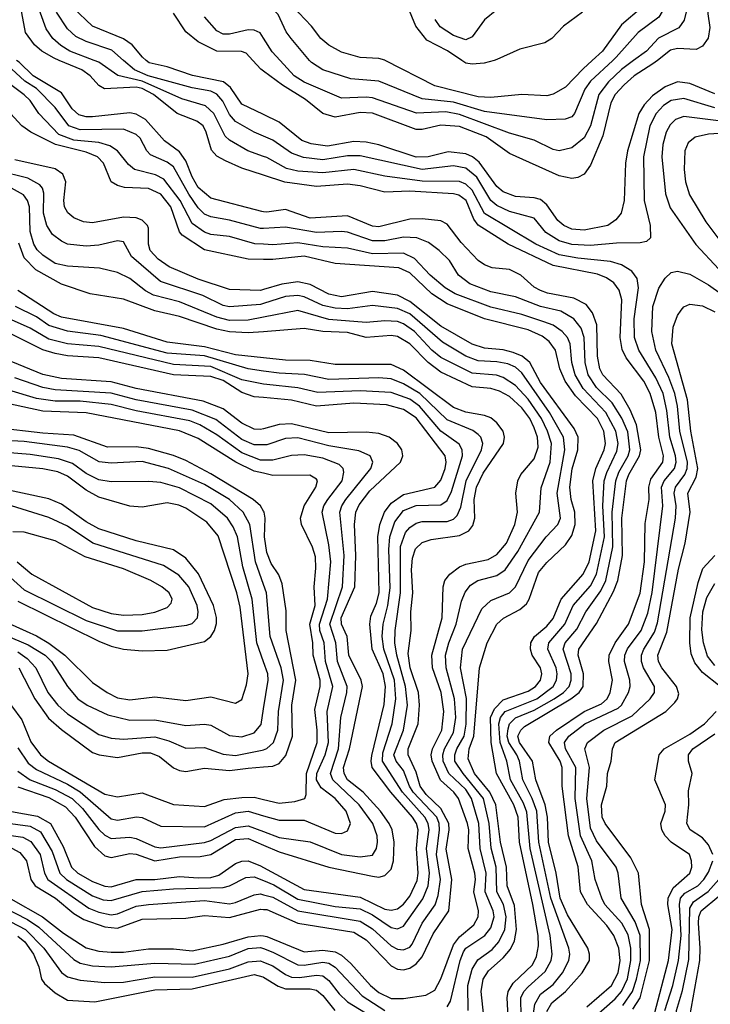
# Model space of a CAD drawing. Header units: inches. Extents: x 990535 to 1117859, y 769386 to 892122.
# Tile 731 of 1056: x 1059216 to 1061436, y 846969 to 850131. Entities that reach past the tile are written whole.
import ezdxf

# ---------------------------------------------------------------- set-up
doc = ezdxf.new("R2010")
doc.units = ezdxf.units.IN
doc.header["$MEASUREMENT"] = 0
for name, color, linetype in [('B0854', 7, 'Continuous'), ('B0855', 7, 'Continuous'), ('B0864', 7, 'Continuous'), ('B0865', 7, 'Continuous')]:
    doc.layers.add(name, color=color, linetype=linetype)

msp = doc.modelspace()

# ---------------------------------------------------------------- linework, layer by layer
at = {"layer": 'B0854', "color": 5}
for points, elevation in [([(1060000, 849361.1), (1059950, 849361.3), (1059810, 849391.6), (1059738.5, 849438.5), (1059729.9, 849450), (1059702.2, 849530), (1059670, 849570.5), (1059630, 849589), (1059552.4, 849592.4), (1059530, 849598.5), (1059510, 849610.6), (1059485.3, 849670), (1059466.4, 849690), (1059430, 849705.1), (1059330.8, 849730), (1059252.1, 849770), (1059222.7, 849790), (1059187, 849830), (1059115.2, 849895.2), (1059030, 849939.4), (1059010, 849960.7), (1058984.2, 850000)], 3280), ([(1060000, 849409.8), (1059971.3, 849411.3), (1059890, 849434.8), (1059830, 849441.3), (1059810, 849448), (1059770, 849476.8), (1059732.1, 849550), (1059679.2, 849619.2), (1059652.2, 849632.2), (1059584.9, 849650), (1059565.4, 849665.4), (1059530.4, 849710), (1059505.4, 849725.4), (1059470, 849736.3), (1059390, 849744), (1059342.4, 849762.4), (1059277.7, 849830), (1059250, 849871.6), (1059230, 849889.5), (1059170, 849934.8), (1059104.6, 849964.6), (1059063, 849990), (1059052.8, 850000)], 3260), ([(1060000, 849460.7), (1059990, 849460.2), (1059890, 849487.1), (1059830, 849498), (1059810, 849506.8), (1059790, 849526.2), (1059759.2, 849570), (1059710, 849658.5), (1059690, 849673.6), (1059637, 849697), (1059624.5, 849710), (1059603.7, 849750), (1059590, 849762.3), (1059550, 849778.7), (1059410, 849777.6), (1059374.4, 849790), (1059330, 849848.9), (1059270, 849909.5), (1059233, 849933), (1059190, 849972.5), (1059132.2, 850000)], 3240), ([(1060000, 849514), (1059994.7, 849514.7), (1059830, 849557.8), (1059790, 849591.4), (1059770, 849625.9), (1059750, 849677.5), (1059730, 849706.8), (1059681.5, 849741.5), (1059620.7, 849810), (1059590, 849827.9), (1059570, 849831.6), (1059450, 849818.6), (1059430, 849818.7), (1059405.7, 849825.7), (1059384.5, 849844.5), (1059350, 849895.4), (1059259.7, 849950), (1059214.5, 849994.5), (1059206, 850000)], 3220), ([(1060000, 849631.1), (1059930, 849654), (1059877.1, 849677.1), (1059850, 849692.5), (1059832.1, 849712.1), (1059815.8, 849770), (1059805.3, 849790), (1059785, 849805), (1059722.1, 849830), (1059645.8, 849890), (1059610, 849909.3), (1059590, 849914.3), (1059488.3, 849908.3), (1059470, 849918.9), (1059442.5, 849950), (1059415.3, 849970), (1059343.2, 850000)], 3180), ([(1060000, 849691.9), (1059949.5, 849709.5), (1059890, 849743.9), (1059876.6, 849756.6), (1059839.5, 849830), (1059813.7, 849853.7), (1059736.7, 849876.7), (1059610, 849933.8), (1059531.6, 849951.6), (1059470, 849994.3), (1059455.3, 850000)], 3160), ([(1060000, 849756.8), (1059970, 849769.9), (1059910, 849803.7), (1059890, 849826.8), (1059869, 849869), (1059850, 849891.9), (1059830, 849901.5), (1059770, 849911.6), (1059629.3, 849950), (1059584.6, 849970), (1059550, 850000)], 3140), ([(1060000, 849825.8), (1059930, 849859.2), (1059893.1, 849913.1), (1059871, 849931), (1059771.1, 849951.1), (1059690, 849979.4), (1059632.1, 849992.1), (1059622.7, 850000)], 3120), ([(1060000, 849965.4), (1059991.6, 849971.6), (1059965.2, 850000)], 3080), ([(1060000, 849264.2), (1059990, 849261.1), (1059890, 849264), (1059790, 849297.9), (1059696.7, 849336.7), (1059661.3, 849361.3), (1059635.9, 849390), (1059630.5, 849410), (1059630, 849461), (1059627.2, 849470), (1059610, 849487.5), (1059590, 849494.4), (1059550, 849496.4), (1059450, 849478.2), (1059421.5, 849481.5), (1059390, 849494.6), (1059370.9, 849510.9), (1059360.4, 849530), (1059357.6, 849550), (1059363.9, 849610), (1059355.1, 849635.1), (1059330, 849651.5), (1059200.5, 849680.5)], 3320), ([(1060000, 849219.1), (1059990, 849215.8), (1059890, 849208.5), (1059870, 849213), (1059804.9, 849244.9), (1059668.4, 849290), (1059575.7, 849370), (1059550, 849417), (1059530, 849421.2), (1059470, 849406.3), (1059430, 849403.5), (1059370.1, 849409.9), (1059350, 849419.2), (1059321.2, 849441.2), (1059303.5, 849470), (1059292.9, 849510), (1059293.8, 849573.8), (1059289.9, 849589.9), (1059280.9, 849600.9), (1059242.2, 849622.2), (1059145.8, 849645.8)], 3340), ([(1060000, 849175.8), (1059950, 849166.3), (1059890, 849164.7), (1059850, 849175.2), (1059730, 849225.2), (1059645.9, 849245.9), (1059620, 849260), (1059570, 849299.5), (1059530, 849318.7), (1059472.7, 849332.7), (1059370, 849339.5), (1059330, 849348.4), (1059290, 849374.6), (1059272, 849392), (1059261.4, 849410), (1059250.2, 849450.2), (1059247.1, 849530), (1059241.3, 849550), (1059228.5, 849568.5), (1059190, 849590)], 3360), ([(1060000, 849128.8), (1059950, 849125), (1059890, 849128.2), (1059850, 849136.6), (1059730, 849177.6), (1059650, 849196.2), (1059550, 849233.5), (1059443.1, 849250), (1059350, 849281.5), (1059267.7, 849327.7), (1059230, 849366.2), (1059213.4, 849413.4)], 3380), ([(1060000, 849045.2), (1059910, 849054.4), (1059810, 849080.3), (1059690, 849095.2), (1059550, 849138.8), (1059350, 849175.3), (1059325.9, 849185.9), (1059210, 849260.7)], 3420), ([(1060000, 849002.6), (1059950, 849009.4), (1059810, 849051.4), (1059690, 849059.5), (1059476.5, 849116.5), (1059370, 849130.4), (1059310, 849148.6), (1059270, 849176.5), (1059202.2, 849210)], 3440), ([(1060000, 848961), (1059930, 848974.1), (1059830, 849017.6), (1059710, 849023.2), (1059470, 849081.7), (1059370, 849090.4), (1059310, 849105), (1059250, 849140.4), (1059190, 849166.7)], 3460), ([(1060000, 848917.3), (1059970, 848920), (1059930, 848934.2), (1059870, 848972.1), (1059830, 848985.6), (1059710, 848990.6), (1059470, 849045.2), (1059370, 849051.3), (1059330, 849058.5), (1059290, 849071.2), (1059190, 849120.8)], 3480), ([(1060000, 848817.6), (1059990, 848814.8), (1059970, 848815.5), (1059930, 848835.7), (1059870, 848881.6), (1059805.9, 848905.9), (1059590, 848946.9), (1059510, 848967.8), (1059350, 848978.4), (1059290, 848991.4), (1059170, 849040.9)], 3520), ([(1060000, 848765.5), (1059970, 848765.6), (1059930, 848782.7), (1059846.9, 848846.9), (1059770, 848877), (1059590, 848910.7), (1059510, 848931.8), (1059330, 848942.2), (1059290, 848950.2), (1059201, 848981)], 3540), ([(1060000, 848716.6), (1059990, 848716.5), (1059930, 848740.2), (1059850, 848797.5), (1059795.1, 848830), (1059762.6, 848842.6), (1059590, 848874.6), (1059510, 848895), (1059410, 848905.5), (1059330, 848905.7), (1059270, 848914.9), (1059181.7, 848941.7)], 3560), ([(1060000, 848674.2), (1059970, 848681), (1059910.5, 848710.5), (1059790, 848786), (1059730, 848810.2), (1059430, 848868.6), (1059290, 848873.9), (1059161.9, 848901.9)], 3580), ([(1060000, 848552.6), (1059989.5, 848570), (1059966.2, 848590), (1059830, 848673.1), (1059750, 848715.2), (1059710, 848731.3), (1059630, 848753.5), (1059590, 848758.9), (1059498.7, 848758.7), (1059390, 848797), (1059290, 848803.2), (1059140.8, 848820.8)], 3620), ([(1060000, 848317.2), (1059974, 848390), (1059955.9, 848510), (1059934.7, 848550), (1059889.9, 848590), (1059810, 848638.2), (1059694.3, 848690), (1059610, 848712.1), (1059510, 848707.2), (1059471.3, 848711.3), (1059407.6, 848747.6), (1059370, 848758.2), (1059230, 848776.7), (1059130, 848781.6)], 3640), ([(1060000, 848069.5), (1059978.6, 848130), (1059963.7, 848270), (1059933.7, 848373.7), (1059916.5, 848470), (1059902.4, 848502.4), (1059883.6, 848530), (1059830, 848576.3), (1059730, 848627.6), (1059670, 848644.7), (1059631.5, 848648.5), (1059510, 848646.9), (1059470, 848653.2), (1059430, 848673.2), (1059385.9, 848705.9), (1059340.4, 848720.4), (1059250, 848734.4), (1059130, 848744.7)], 3660), ([(1059170, 848197.6), (1059270, 848152.3), (1059310, 848128.5), (1059361.7, 848090), (1059450, 848003.1), (1059496.8, 847970), (1059530, 847953.1), (1059570, 847947), (1059650, 847956.1), (1059750, 847944.9), (1059830, 847956.3), (1059910, 847936.3), (1059930, 847948), (1059945.2, 847994.8), (1059950.6, 848030), (1059924.2, 848244.2), (1059913.8, 848290), (1059854, 848474), (1059817.5, 848517.5), (1059750, 848562.3), (1059727.9, 848572.1), (1059690, 848579.6), (1059610, 848565.1), (1059570, 848568.7), (1059470, 848598.2), (1059430, 848620.1), (1059370, 848665.5), (1059339, 848679), (1059290, 848688.7), (1059190, 848698.8)], 3680), ([(1059210, 848263.5), (1059470, 848135.3), (1059510, 848119.4), (1059549.9, 848110.1), (1059610, 848104.5), (1059690, 848106.8), (1059810, 848134.5), (1059830.6, 848150), (1059842.7, 848170), (1059848.4, 848191.6), (1059848.5, 848211.5), (1059839.4, 848250), (1059791, 848351), (1059750, 848401.5), (1059710, 848428.5), (1059590, 848457), (1059470, 848496.3), (1059430, 848518.7), (1059350, 848575.4), (1059310, 848592.3), (1059070, 848644.1)], 3720), ([(1059150.9, 848370.9), (1059230, 848300.6), (1059430, 848201.6), (1059530, 848169), (1059610, 848168.6), (1059753.2, 848186.8), (1059770, 848192), (1059787.6, 848210), (1059790.2, 848230), (1059786.3, 848250), (1059760.1, 848310), (1059727.5, 848347.5), (1059678.5, 848378.5), (1059451.7, 848450), (1059370, 848504.9), (1059310, 848532.8), (1059190, 848570)], 3740), ([(1059208.3, 848390), (1059254.8, 848350), (1059450, 848243.8), (1059510, 848224.5), (1059550, 848218.7), (1059610, 848220.9), (1059650, 848228.4), (1059690, 848243.1), (1059703.1, 848256.9), (1059706.4, 848270), (1059696.6, 848290), (1059673.2, 848310), (1059637.8, 848330), (1059550, 848368.1), (1059426, 848406), (1059330, 848457.3), (1059230, 848485.4), (1059193.6, 848486.4)], 3760), ([(1059170, 848154.5), (1059243.8, 848123.8), (1059297.5, 848090), (1059318.5, 848070), (1059369.8, 847989.8), (1059403.1, 847950), (1059432.8, 847930), (1059499.1, 847899.1), (1059570, 847881.9), (1059650, 847883), (1059750, 847865), (1059810, 847869.3), (1059830, 847865.5), (1059890, 847832.1), (1059930, 847827.7), (1059970, 847841), (1059992.1, 847867.9), (1060000, 847918.1)], 3660), ([(1059210, 848100.9), (1059240, 848080), (1059267.7, 848050), (1059306.9, 847970), (1059338.2, 847930), (1059370, 847902.3), (1059470, 847836.1), (1059510, 847824.3), (1059550, 847820.7), (1059650, 847828.3), (1059695.2, 847815.2), (1059750, 847792), (1059810, 847793.8), (1059870, 847772.2), (1059910, 847768.3), (1059995.1, 847784.9), (1060000, 847786.9)], 3640), ([(1059213.8, 848050), (1059264.7, 847950), (1059308.2, 847888.2), (1059350, 847851.4), (1059450, 847777.6), (1059471.8, 847770), (1059530, 847762.3), (1059610, 847777.1), (1059636.4, 847776.4), (1059665, 847765), (1059710, 847729.1), (1059730, 847719.6), (1059750, 847716.8), (1059810, 847727.9), (1059890, 847719.7), (1059950, 847727.1), (1060000, 847731.6)], 3620), ([(1059190, 847928), (1059222.5, 847882.5), (1059251.9, 847811.9), (1059283, 847770), (1059309.2, 847750), (1059490, 847644.1), (1059530, 847635.8), (1059610, 847648.3), (1059710, 847611.3), (1059810, 847604.8), (1059873.5, 847626.5), (1059930, 847633.7), (1059970, 847634), (1060000, 847626.9)], 3580), ([(1059210, 847793.1), (1059243.3, 847743.3), (1059270, 847723.8), (1059370, 847676), (1059410, 847652), (1059510, 847564.6), (1059530, 847560.2), (1059591.5, 847571.5), (1059610, 847569.2), (1059670, 847541.3), (1059810, 847539.1), (1059910, 847584), (1059950, 847589.4), (1060000, 847574.8)], 3560), ([(1059210, 847717.4), (1059250, 847690.3), (1059330, 847659.6), (1059384.4, 847630), (1059417.8, 847597.8), (1059470, 847531.1), (1059490, 847512.6), (1059510, 847501.9), (1059570, 847505.5), (1059590, 847501.7), (1059650, 847474.6), (1059670, 847472.1), (1059810, 847489.4), (1059830, 847495.5), (1059910, 847537.5), (1059950, 847542.8), (1060000, 847523.9)], 3540), ([(1059210, 847667.8), (1059310, 847633.2), (1059363.7, 847603.7), (1059394, 847570), (1059456.2, 847476.2), (1059490, 847446.3), (1059510, 847441.1), (1059570, 847453.5), (1059590, 847451), (1059650, 847429.9), (1059730, 847443.1), (1059796.3, 847443.7), (1059830, 847450.9), (1059910, 847498.8), (1059950, 847502.1), (1060000, 847480.7)], 3520), ([(1059190, 847588), (1059273.4, 847573.4), (1059315.5, 847550), (1059356, 847476), (1059383, 847410), (1059402.5, 847390), (1059450, 847363.5), (1059490, 847348.2), (1059510, 847346.9), (1059590, 847369.8), (1059650, 847370), (1059730, 847379.9), (1059790, 847375), (1059830, 847376.8), (1059855.7, 847384.3), (1059910, 847421.6), (1059930, 847428.9), (1059950, 847429.6), (1059990, 847414.5), (1060000, 847409)], 3480), ([(1059170, 847552.3), (1059250, 847541.4), (1059282.9, 847522.9), (1059320.4, 847460.4), (1059344.9, 847390), (1059366.6, 847370), (1059450, 847317.4), (1059484.6, 847304.6), (1059510, 847302.3), (1059610, 847332), (1059710, 847340), (1059870, 847344.4), (1059890.4, 847349.6), (1059943.2, 847376.8), (1059970, 847379), (1060000, 847366.6)], 3460), ([(1059150, 847516.9), (1059225.9, 847505.9), (1059252, 847492), (1059281.6, 847450), (1059296, 847390), (1059306.6, 847370), (1059437.9, 847277.9), (1059470, 847264.8), (1059510, 847257), (1059530, 847259.9), (1059590, 847284.1), (1059630, 847290), (1059810, 847302.8), (1059890, 847292.2), (1059910, 847296.1), (1059970, 847321.2), (1059990, 847323.9), (1060000, 847321.1)], 3440), ([(1059190.9, 847470.9), (1059217, 847457), (1059237.8, 847430), (1059252.3, 847370), (1059265.9, 847350), (1059331.3, 847310), (1059390, 847261.2), (1059422.1, 847242.1), (1059490, 847218), (1059530, 847214.1), (1059610, 847242.8), (1059750, 847246.2), (1059810, 847254.4), (1059890, 847248.6), (1059990, 847274.5), (1060000, 847274.2)], 3420), ([(1059187.5, 847307.5), (1059289.8, 847249.8), (1059357.4, 847197.4), (1059430, 847151.1), (1059470, 847139.7), (1059510, 847136.6), (1059550, 847137.1), (1059630, 847147.9), (1059710, 847147.3), (1059770, 847140.8), (1059870, 847162), (1059950, 847186.2), (1059990.7, 847190.7), (1060000, 847189)], 3380), ([(1059162.4, 847282.4), (1059241.4, 847241.4), (1059277.2, 847217.2), (1059390, 847112.9), (1059410, 847101.5), (1059450, 847092.6), (1059510, 847089.8), (1059650, 847101.6), (1059778, 847098), (1059890, 847124.2), (1059950, 847148.6), (1059990, 847151.8), (1060000, 847148.1)], 3360), ([(1059139.2, 847259.2), (1059235.2, 847210), (1059293.3, 847150), (1059350, 847071.8), (1059370, 847057.9), (1059410, 847046.8), (1059490, 847039.4), (1059550, 847040.9), (1059650, 847057.9), (1059770, 847056.2), (1059890, 847083.1), (1059950, 847105.5), (1059990, 847108.9), (1060000, 847104.8)], 3340), ([(1059210, 847188.5), (1059232.5, 847170), (1059260, 847130), (1059277.2, 847090), (1059286.5, 847050), (1059295.8, 847035.8), (1059330, 847006.7), (1059370, 846983.1), (1059457.1, 846977.1), (1059650, 847015.6), (1059770, 847019), (1059970, 847064.7), (1059998, 847058), (1060000, 847056.8)], 3320)]:
    msp.add_lwpolyline(points, dxfattribs=dict(at, elevation=elevation))
at = {"layer": 'B0855', "color": 5}
for points, elevation in [([(1059455.3, 850000), (1059377.7, 850030), (1059348.2, 850048.2), (1059323, 850070), (1059301.1, 850101.1), (1059269.2, 850190)], 3160), ([(1059343.2, 850000), (1059326.8, 850006.8), (1059287.2, 850030), (1059264, 850050), (1059235, 850090), (1059219.6, 850170)], 3180), ([(1059550, 850000), (1059512.6, 850032.6), (1059430, 850060.3), (1059397, 850077), (1059370, 850101.9), (1059334.6, 850154.6)], 3140), ([(1059622.7, 850000), (1059610.8, 850010), (1059577.4, 850050), (1059550, 850069.4), (1059449.9, 850110), (1059387.1, 850170)], 3120), ([(1059965.2, 850000), (1059943.4, 850023.4), (1059928.8, 850028.8), (1059850, 850030), (1059790, 850059.9), (1059750, 850092), (1059710, 850152)], 3080), ([(1060000, 850071), (1059988.6, 850088.6), (1059970, 850097.5), (1059950, 850097.7), (1059890, 850083.9), (1059870, 850084.6), (1059850, 850095.4), (1059810, 850140.4)], 3060)]:
    msp.add_lwpolyline(points, dxfattribs=dict(at, elevation=elevation))
at = {"layer": 'B0864', "color": 5}
for points, elevation in [([(1061265.6, 850000), (1061251.1, 849988.9), (1061190.8, 849950), (1061158.2, 849921.8), (1061130.3, 849890), (1061115.7, 849864.3), (1061090, 849757.3), (1061050, 849663.4), (1061030, 849634.4), (1061010, 849623.7), (1060990, 849620.6), (1060950, 849629.9), (1060790, 849701.6), (1060714.9, 849754.9), (1060630, 849787.8), (1060570, 849792.5), (1060510, 849778.3), (1060490, 849777.8), (1060350, 849830.4), (1060310, 849832.9), (1060230, 849818.2), (1060190, 849829.6), (1060135, 849875), (1060060.6, 849920.6), (1060000, 849965.4)], 3080), ([(1061189.2, 850000), (1061150, 849971.3), (1061108.3, 849931.7), (1061077.2, 849890), (1061050.4, 849789.6), (1061030, 849750.9), (1060990, 849719.7), (1060950, 849709.9), (1060930, 849714.1), (1060870, 849744), (1060790, 849766.4), (1060630, 849826.5), (1060585.5, 849834.5), (1060490.8, 849830.8), (1060350, 849879.3), (1060330, 849882.5), (1060250, 849878.9), (1060130, 849930.5), (1060098.3, 849950), (1060053.1, 850000)], 3060), ([(1061122.3, 850000), (1061050, 849933.3), (1061032.3, 849907.7), (1060999.6, 849830), (1060990, 849818.6), (1060968.8, 849811.2), (1060910.5, 849809.5), (1060710, 849835.9), (1060610, 849866.4), (1060510, 849876.1), (1060370, 849933.5), (1060280.7, 849940.7), (1060190, 849969.6), (1060153.4, 849993.4), (1060147.9, 850000)], 3040), ([(1061056.3, 850000), (1061026.7, 849973.3), (1060970, 849913.7), (1060930, 849891.2), (1060910, 849886.2), (1060830, 849890.7), (1060730, 849880.6), (1060690, 849883.5), (1060550, 849918.5), (1060390.6, 850000)], 3020), ([(1060740.9, 850000), (1060709.3, 849990.7), (1060670, 849987.6), (1060650, 849991.5), (1060637.3, 850000)], 2980), ([(1061450, 849892.8), (1061370, 849925.8), (1061330, 849931.4), (1061290, 849914.9), (1061250, 849886.6), (1061222.7, 849857.3), (1061205.5, 849830), (1061169.3, 849710), (1061162.9, 849670), (1061158.4, 849550), (1061148.8, 849510), (1061132.2, 849487.8), (1061105.7, 849470), (1061030, 849454.6), (1060990, 849458.2), (1060965.2, 849470), (1060946, 849486), (1060910, 849536), (1060890, 849553.1), (1060870, 849559), (1060810, 849563.4), (1060770, 849578.2), (1060750, 849594.9), (1060693.1, 849673.1), (1060670.8, 849690.8), (1060650, 849700.2), (1060593.4, 849706.6), (1060529.1, 849690.9), (1060490, 849689.6), (1060370, 849729.3), (1060330, 849737), (1060290, 849739.2), (1060204.8, 849724.8), (1060152.3, 849732.3), (1060122.8, 849742.8), (1060050, 849801.9), (1060000, 849825.8)], 3120), ([(1061450, 849847.7), (1061350, 849877.7), (1061310, 849871), (1061285, 849855), (1061261.6, 849830), (1061241.3, 849790), (1061220.6, 849690), (1061222.6, 849550), (1061242.3, 849470), (1061242.8, 849430), (1061230, 849418.4), (1061210, 849414.2), (1061133.6, 849413.6), (1061050, 849406), (1060990, 849408.7), (1060950, 849420.3), (1060907.2, 849447.2), (1060870, 849493.2), (1060790, 849515.4), (1060750, 849534.3), (1060730, 849550.3), (1060684.8, 849624.8), (1060650, 849653.9), (1060610, 849661.2), (1060510, 849650), (1060310, 849693.4), (1060270, 849693.1), (1060190, 849680.5), (1060128, 849688), (1060090, 849701.8), (1060030, 849743.7), (1060000, 849756.8)], 3140), ([(1061470, 849804.6), (1061350, 849820.1), (1061323.6, 849810), (1061306.7, 849793.3), (1061293.6, 849770), (1061282.9, 849730), (1061279.9, 849690), (1061291.3, 849571.3), (1061307, 849527), (1061388.7, 849408.7), (1061463.3, 849330)], 3160), ([(1061530.1, 849770.1), (1061430, 849763.4), (1061386.7, 849753.3), (1061364.2, 849735.8), (1061353.6, 849710), (1061351.5, 849650), (1061355.3, 849610), (1061368.2, 849568.2), (1061421.2, 849481.2), (1061504.4, 849370)], 3180), ([(1061050, 846917.3), (1061130, 846987.1), (1061149.7, 847010.3), (1061168.9, 847051.1), (1061180.1, 847110), (1061180.3, 847150), (1061172, 847192), (1061150.9, 847230), (1061096.6, 847290), (1061086.4, 847310), (1061066, 847370), (1061055, 847430), (1061017.9, 847510), (1061001.6, 847630), (1061003.7, 847730), (1060970.5, 847790), (1060966.6, 847810), (1060980.5, 847830), (1061032.8, 847870), (1061139.7, 847920.3), (1061150.6, 847930), (1061172.1, 847970), (1061178.1, 847990), (1061177.4, 848010), (1061159.9, 848070), (1061161, 848090), (1061169.2, 848110.8), (1061212.9, 848170), (1061234.4, 848225.6), (1061248.2, 848291.8), (1061282.5, 848570), (1061279, 848630), (1061287.3, 848650), (1061320.6, 848690), (1061325.8, 848710), (1061323.9, 848730), (1061305.2, 848790), (1061296.2, 848876.2), (1061283.6, 848930), (1061260.7, 848980.7), (1061206.2, 849070), (1061192.2, 849110), (1061190.5, 849170.5), (1061205.1, 849270), (1061200.2, 849300.2), (1061183.5, 849323.5), (1061150, 849343.5), (1061114.6, 849354.6), (1061010, 849365.1), (1060950, 849376.1), (1060874.5, 849410), (1060710, 849508.5), (1060670, 849583.3), (1060650, 849602.4), (1060630, 849611.6), (1060510, 849612.5), (1060390, 849628.7), (1060290, 849649.7), (1060190, 849638.5), (1060110, 849644.2), (1060073.3, 849653.3), (1060010, 849688.3), (1060000, 849691.9)], 3160), ([(1061038.6, 846961.4), (1061118.3, 847030), (1061139.3, 847070), (1061145.5, 847110), (1061141.3, 847150), (1061125.6, 847190), (1061102.6, 847222.6), (1061041.3, 847290), (1061018.7, 847330), (1061011.2, 847411.2), (1060980.1, 847510), (1060959.8, 847670), (1060959.2, 847730), (1060952.7, 847750), (1060916.1, 847810), (1060919.7, 847830), (1060940.9, 847850), (1061030, 847909.3), (1061085.7, 847934.3), (1061104.1, 847950), (1061114.1, 847970), (1061120.7, 848010), (1061109, 848070), (1061110.9, 848090), (1061130.1, 848129.9), (1061172.6, 848190), (1061210.3, 848289.7), (1061223.6, 848390), (1061226.4, 848513.6), (1061238.8, 848590), (1061237.7, 848630), (1061244.3, 848655.7), (1061282.5, 848710), (1061284.8, 848730), (1061270, 848790), (1061260.7, 848870), (1061242.7, 848930), (1061221.8, 848970), (1061165.3, 849045.3), (1061151.9, 849071.9), (1061146.3, 849110), (1061150.8, 849230.8), (1061142.4, 849262.4), (1061125.5, 849285.5), (1061102, 849302), (1061073.5, 849313.5), (1060930, 849341.4), (1060785.6, 849410), (1060690, 849470.5), (1060676, 849490), (1060651, 849550), (1060626.9, 849566.9), (1060610, 849571.6), (1060470, 849579.9), (1060390, 849576.7), (1060310, 849597.6), (1060270, 849603.1), (1060170, 849595.6), (1060068.7, 849608.7), (1060000, 849631.1)], 3180), ([(1060910, 846945.9), (1060926.2, 846973.8), (1060969.9, 847010), (1061024.2, 847070), (1061047.4, 847110), (1061047.8, 847130), (1061042, 847150), (1060977.1, 847257.1), (1060952.5, 847310), (1060940.6, 847390), (1060915.4, 847490), (1060912, 847570), (1060904.4, 847610), (1060874.4, 847690), (1060863.8, 847750), (1060822.6, 847810), (1060817, 847830), (1060826.3, 847850), (1060838.5, 847861.5), (1060987.8, 847950), (1061014.2, 847970), (1061027.3, 847990), (1061028.3, 848030), (1061011.4, 848090), (1061013.2, 848110), (1061070, 848192.4), (1061124.8, 848295.2), (1061138.8, 848330), (1061153.8, 848410), (1061151.5, 848530), (1061166.2, 848650), (1061173.3, 848670), (1061208.5, 848730), (1061212, 848750), (1061198.4, 848830), (1061178, 848878), (1061148.9, 848928.9), (1061090.5, 848990), (1061080.8, 849010), (1061072.9, 849050), (1061070.7, 849150.7), (1061056.7, 849190), (1061036.2, 849216.2), (1060996.6, 849236.6), (1060912.8, 849252.8), (1060890, 849261.2), (1060870, 849271.8), (1060827, 849310), (1060790, 849329.1), (1060734.4, 849334.4), (1060710, 849343.4), (1060690, 849358), (1060634.9, 849414.9), (1060590, 849474.6), (1060570, 849484.8), (1060510, 849491.8), (1060470, 849490.2), (1060370, 849465.3), (1060350, 849467.9), (1060270, 849501), (1060150, 849493.2), (1060070, 849521.4), (1060010, 849512.6), (1060000, 849514)], 3220), ([(1060859.7, 846890), (1060871.4, 846970), (1060890, 847002.3), (1060930, 847033.2), (1060961, 847070), (1060981.3, 847110), (1060984.2, 847130), (1060981.1, 847150), (1060922.5, 847310), (1060884.1, 847490), (1060877.7, 847590), (1060863.5, 847630), (1060832.7, 847690), (1060822.3, 847750), (1060814.3, 847770), (1060787.6, 847810), (1060783, 847830), (1060785.9, 847854.1), (1060790.7, 847870), (1060810, 847889.3), (1060870, 847913.4), (1060934, 847950), (1060963.4, 847970), (1060981.8, 847990), (1060988.4, 848010), (1060987.9, 848030), (1060962.2, 848110), (1060968.6, 848130), (1061006.5, 848173.5), (1061035.7, 848230), (1061083.2, 848296.8), (1061100.2, 848330), (1061122.2, 848437.8), (1061120, 848550), (1061131.4, 848650), (1061142.1, 848677.9), (1061172, 848730), (1061176.8, 848750), (1061170, 848807.1), (1061151, 848851), (1061120.4, 848900.4), (1061069.7, 848950), (1061043.3, 848990), (1061033.1, 849030), (1061030.5, 849110.5), (1061020.1, 849140.1), (1060997.4, 849170), (1060954.7, 849194.7), (1060889.9, 849210), (1060810, 849241), (1060730, 849257.1), (1060662.4, 849282.4), (1060626.3, 849310), (1060597.3, 849357.3), (1060564.2, 849390), (1060530, 849414.9), (1060492.4, 849430), (1060450, 849432.2), (1060390, 849421.2), (1060350, 849420.2), (1060270, 849448.6), (1060250, 849451), (1060170, 849447.6), (1060070, 849464.2), (1060000, 849460.7)], 3240), ([(1060828.2, 846930), (1060827.1, 846990), (1060836.1, 847010), (1060850, 847025.9), (1060905.2, 847074.8), (1060924.1, 847110), (1060927.7, 847130), (1060921.3, 847190), (1060856.4, 847470), (1060846.4, 847586.4), (1060835.4, 847615.4), (1060793.3, 847690), (1060781.7, 847750), (1060759.9, 847810), (1060756.1, 847870), (1060761, 847890), (1060776.6, 847910), (1060878.5, 847950), (1060930, 847989.5), (1060941.5, 848010), (1060943.8, 848030), (1060940.2, 848050), (1060913, 848110), (1060916.6, 848130), (1060967.5, 848190), (1060994.3, 848250), (1061050, 848313.3), (1061070.3, 848350), (1061095, 848470), (1061090, 848570), (1061094.6, 848650), (1061102.6, 848677.4), (1061134.8, 848745.2), (1061139.5, 848770), (1061132.2, 848810), (1061100, 848870), (1061027, 848947), (1061000.8, 848990), (1060990.2, 849030), (1060984.8, 849090), (1060976.3, 849110), (1060959.7, 849130), (1060930, 849149.7), (1060901, 849161), (1060830, 849184.5), (1060730, 849208), (1060615.3, 849250), (1060583, 849270), (1060535.5, 849310), (1060484.4, 849364.4), (1060450, 849380.6), (1060350, 849378.6), (1060270, 849396.9), (1060190, 849401.2), (1060110, 849414.6), (1060030, 849408.2), (1060000, 849409.8)], 3260), ([(1060787.1, 846910), (1060782.2, 846990), (1060785.5, 847010), (1060802.5, 847037.5), (1060864.1, 847095.9), (1060877.5, 847122.5), (1060883.3, 847156.7), (1060882.3, 847190), (1060865.2, 847290), (1060822.1, 847490), (1060818.2, 847570), (1060804.3, 847610), (1060748.8, 847710), (1060730.9, 847810), (1060729.4, 847890), (1060741.5, 847918.5), (1060770, 847946.9), (1060850, 847974.6), (1060873.3, 847990), (1060889.6, 848010), (1060894.6, 848030), (1060890, 848049.8), (1060863.5, 848090), (1060857.2, 848110), (1060858.9, 848130), (1060870.3, 848150), (1060910, 848183.9), (1060930, 848207.9), (1060956.3, 848270), (1061026.5, 848350), (1061045.9, 848390), (1061067.5, 848490), (1061057.7, 848650), (1061067.2, 848690), (1061094.4, 848750), (1061098.6, 848770), (1061093.1, 848810), (1061073, 848850), (1061002.8, 848922.8), (1060968.9, 848970), (1060952, 849010), (1060937.7, 849070), (1060918, 849098), (1060894.7, 849114.7), (1060850, 849134.8), (1060710, 849170), (1060590, 849218.4), (1060541, 849250), (1060470, 849317.8), (1060434.5, 849334.5), (1060230, 849347.5), (1060130, 849371.6), (1060030, 849360.9), (1060000, 849361.1)], 3280), ([(1061154, 846966), (1061185.5, 847010), (1061198.8, 847050), (1061210.9, 847110), (1061210, 847190.6), (1061194, 847234), (1061149.3, 847310), (1061139.1, 847390), (1061132.6, 847410), (1061070, 847493.9), (1061050, 847535), (1061038.4, 847630), (1061047.4, 847730), (1061031.8, 847790), (1061041.2, 847810), (1061092.9, 847850), (1061184.2, 847895.8), (1061242.7, 847950), (1061256.3, 847970), (1061256.5, 847990), (1061221.2, 848050), (1061214.4, 848070), (1061214.2, 848090), (1061221.8, 848110), (1061256.2, 848163.8), (1061266.3, 848193.7), (1061323.7, 848530), (1061325.3, 848570), (1061319.1, 848610), (1061323.6, 848630), (1061353.4, 848670), (1061360.8, 848690), (1061361.8, 848710), (1061337.7, 848810), (1061330.5, 848890), (1061321.3, 848930), (1061302.1, 848982.1), (1061260.6, 849070), (1061247.2, 849130), (1061250.3, 849210), (1061270, 849268.4), (1061290, 849300.6), (1061310, 849318.6), (1061330, 849323.5), (1061370, 849313.3), (1061430, 849279.5), (1061570, 849180.4)], 3140), ([(1060707.7, 846930), (1060698.7, 847010), (1060705.2, 847050), (1060722.8, 847077.2), (1060770, 847118.5), (1060793.5, 847146.5), (1060806.6, 847173.4), (1060812.9, 847210), (1060806.3, 847286.3), (1060782.4, 847350), (1060780.7, 847410), (1060761.2, 847490), (1060746.1, 847610), (1060727.1, 847650), (1060677.4, 847710), (1060657.1, 847757.1), (1060660.1, 847790), (1060675.8, 847830), (1060693.5, 848050), (1060718.7, 848130), (1060750, 848189.6), (1060770.6, 848209.4), (1060823.3, 848236.7), (1060844.6, 848255.4), (1060853.7, 848270), (1060883.9, 848356.1), (1060910, 848387.8), (1060970, 848444.4), (1060990, 848475.1), (1061001.2, 848510), (1061000.1, 848550), (1060988.7, 848590), (1060984.6, 848630), (1060991.6, 848688.4), (1061009.8, 848750), (1061011.1, 848790), (1060997.9, 848817.9), (1060890, 848965.8), (1060855.9, 849030), (1060830.6, 849050.6), (1060802.4, 849062.4), (1060770, 849070.4), (1060710, 849076.5), (1060670, 849088.5), (1060570, 849146.9), (1060470, 849225.4), (1060430, 849246.5), (1060350, 849258.2), (1060250, 849241.2), (1060209.6, 849249.6), (1060150, 849280.4), (1060110, 849289.3), (1060058.1, 849281.9), (1060000, 849264.2)], 3320), ([(1060657.9, 846950), (1060656.3, 847030), (1060670, 847082), (1060688.1, 847111.9), (1060734.4, 847145.6), (1060756.4, 847170), (1060775.5, 847210), (1060779.8, 847250), (1060771, 847290), (1060749.6, 847330), (1060747.3, 847410), (1060731, 847471), (1060725.2, 847550), (1060706.4, 847630), (1060641.2, 847710), (1060615, 847750), (1060614, 847770), (1060620.5, 847790), (1060644.1, 847830), (1060651, 847869), (1060651.7, 847951.7), (1060632.7, 848050), (1060638.9, 848110), (1060700.9, 848239.1), (1060730, 848266), (1060789.7, 848290.3), (1060809.1, 848310), (1060850, 848393.8), (1060908.3, 848470), (1060945.7, 848510), (1060954.6, 848530), (1060943.9, 848610), (1060968.1, 848750), (1060964, 848790), (1060918.6, 848870), (1060830, 848996.4), (1060810, 849014.7), (1060785.3, 849025.3), (1060750, 849032.4), (1060690, 849035.3), (1060650, 849050), (1060574.9, 849094.9), (1060470, 849185.8), (1060430, 849203.4), (1060350, 849213.3), (1060270, 849202.4), (1060230, 849204.2), (1060190, 849212.9), (1060130, 849240.5), (1060110, 849245), (1060070, 849241.7), (1060000, 849219.1)], 3340), ([(1061186.5, 846953.5), (1061210, 846990), (1061240.6, 847110), (1061239.9, 847210), (1061214.9, 847290), (1061204.5, 847390), (1061180.2, 847440.2), (1061097.4, 847550), (1061088, 847570), (1061086.1, 847610), (1061103.1, 847670), (1061104.8, 847710), (1061117.1, 847750), (1061121.1, 847790), (1061129.9, 847810), (1061293, 847910), (1061322, 847938), (1061330.4, 847950), (1061334, 847966), (1061326.5, 847990), (1061279.8, 848050), (1061269.4, 848070), (1061266.5, 848090), (1061295.7, 848164.3), (1061333, 848367), (1061355.2, 848450), (1061370.9, 848550), (1061363.1, 848610), (1061390, 848661.4), (1061395.8, 848690), (1061373.3, 848810), (1061362, 848910), (1061311.5, 849090), (1061316.4, 849143.6), (1061330, 849181.3), (1061341.5, 849198.5), (1061350.9, 849209.1), (1061370, 849217), (1061410, 849211.8), (1061450, 849193.2)], 3120), ([(1060590, 846961.7), (1060600.7, 846979.3), (1060632, 847110), (1060642.4, 847137.6), (1060650.3, 847150), (1060711.3, 847190), (1060730, 847215.1), (1060740.6, 847250), (1060738.2, 847270), (1060712.5, 847330), (1060715.5, 847390), (1060695.5, 847470), (1060692, 847550), (1060667.9, 847630), (1060650, 847659), (1060595.5, 847710), (1060576.5, 847750), (1060575.7, 847770), (1060581.7, 847790), (1060610, 847841.8), (1060618.2, 847890), (1060613.3, 847950), (1060586.9, 848050), (1060585, 848090), (1060595.3, 848130), (1060619.1, 848190), (1060635.9, 848264.1), (1060647.2, 848292.8), (1060665.3, 848314.7), (1060688.3, 848330), (1060750, 848345.7), (1060776, 848364), (1060816.5, 848423.5), (1060886.8, 848550), (1060892.5, 848627.5), (1060920.6, 848710), (1060925.5, 848770), (1060912.8, 848810), (1060893, 848850), (1060850, 848911.9), (1060810, 848956.1), (1060770, 848982.4), (1060748.9, 848988.9), (1060670, 848995.8), (1060570, 849045.8), (1060540.4, 849070), (1060484.7, 849130), (1060450, 849154.5), (1060430, 849161.6), (1060390, 849164), (1060330, 849158.6), (1060210, 849168.2), (1060110, 849196.8), (1060000, 849175.8)], 3360), ([(1060000, 847189), (1060010, 847187.2), (1060130, 847138), (1060190, 847142.9), (1060230, 847138), (1060250, 847127.4), (1060280.8, 847100.8), (1060343.5, 847030), (1060370, 847007), (1060410, 846988.3), (1060450, 846987.8), (1060520.8, 846999.2), (1060550, 847014.9), (1060570, 847051.3), (1060610, 847159.9), (1060630, 847185.8), (1060675.5, 847224.5), (1060689.9, 847250), (1060690.4, 847270), (1060675.7, 847330), (1060681, 847370), (1060678.3, 847390), (1060657.2, 847470), (1060659.8, 847530), (1060655.4, 847550), (1060626.4, 847630), (1060611.5, 847650), (1060568.9, 847688.9), (1060541.5, 847750), (1060538, 847770), (1060542.4, 847790), (1060572.6, 847850), (1060579, 847910), (1060571.1, 847970), (1060542.4, 848050), (1060540.3, 848090), (1060573.5, 848210), (1060576.9, 848310), (1060582.9, 848330), (1060598.8, 848350), (1060630, 848374.3), (1060650, 848382.7), (1060722.1, 848397.9), (1060750, 848413.6), (1060780.4, 848450), (1060807.4, 848510), (1060816.3, 848550), (1060810.8, 848610), (1060816.7, 848650), (1060826.8, 848670), (1060870, 848720.6), (1060881.9, 848758.1), (1060879.8, 848790), (1060870, 848819.9), (1060855.1, 848850), (1060830, 848884.6), (1060790, 848920.6), (1060757.7, 848937.7), (1060730, 848946.4), (1060670, 848952.3), (1060570, 848999.3), (1060529.2, 849030), (1060470, 849089.7), (1060430, 849113.6), (1060410, 849116.8), (1060330, 849110.4), (1060270, 849126), (1060190, 849130), (1060130, 849138.8), (1060000, 849128.8)], 3380), ([(1060000, 847274.2), (1060010, 847274), (1060110, 847230), (1060290, 847200.6), (1060330, 847175.9), (1060410, 847092.4), (1060430, 847082.3), (1060450, 847079.6), (1060470, 847085.3), (1060490, 847098.9), (1060510, 847121.4), (1060544.8, 847195.2), (1060595.6, 847270), (1060604.5, 847370), (1060587.1, 847467.1), (1060596.7, 847530), (1060594.8, 847550), (1060570, 847598.1), (1060522.7, 847642.7), (1060503.6, 847670), (1060490, 847714.7), (1060464.2, 847770), (1060464.8, 847790), (1060496.2, 847870), (1060501.3, 847930), (1060497.3, 847970), (1060471.2, 848050), (1060464.1, 848095.9), (1060473.7, 848170), (1060473.2, 848230), (1060479.1, 848290), (1060475.5, 848364.5), (1060478.2, 848401.8), (1060487.8, 848432.2), (1060510, 848452.6), (1060538.1, 848461.9), (1060630, 848474.5), (1060659.2, 848490), (1060672.9, 848507.1), (1060678.7, 848530), (1060676.4, 848590), (1060683.7, 848630), (1060705.4, 848674.6), (1060770.9, 848770), (1060774.5, 848790), (1060769.4, 848809.4), (1060750, 848836.2), (1060730, 848852.1), (1060710, 848860.4), (1060650, 848870.8), (1060610, 848885.4), (1060450, 849005.2), (1060410, 849023.6), (1060230, 849023.1), (1060150, 849036.2), (1060070, 849038), (1060000, 849045.2)], 3420), ([(1060000, 847321.1), (1060030, 847312.9), (1060110, 847269.1), (1060310, 847236.2), (1060350, 847211.3), (1060410, 847156.9), (1060430, 847146.9), (1060450, 847144.5), (1060470, 847153.2), (1060477.4, 847162.6), (1060509.2, 847230), (1060550.8, 847289.2), (1060561.1, 847318.9), (1060568.7, 847370), (1060555.7, 847450), (1060565, 847530), (1060564.3, 847550), (1060556.7, 847570), (1060481, 847650), (1060468.7, 847670), (1060450, 847720.3), (1060426.5, 847750), (1060418.4, 847770), (1060449.5, 847850), (1060462.1, 847930), (1060456.2, 847990), (1060427.8, 848090), (1060421.6, 848130), (1060422.4, 848170), (1060440.4, 848290), (1060440.4, 848439.6), (1060456.3, 848483.7), (1060470, 848500.3), (1060490, 848513.9), (1060510, 848519.6), (1060590, 848519.1), (1060610, 848526.7), (1060621.7, 848538.3), (1060633.9, 848566.1), (1060651.1, 848650), (1060700.2, 848750), (1060704.2, 848770), (1060698.4, 848790), (1060690, 848799.4), (1060672.2, 848812.2), (1060590, 848845.8), (1060502.2, 848930), (1060450, 848962), (1060410, 848978.1), (1060370, 848981.3), (1060210, 848975.9), (1060131.4, 848991.4), (1060050, 848995.9), (1060000, 849002.6)], 3440), ([(1060000, 847366.6), (1060033, 847353), (1060110, 847307.2), (1060230, 847283.6), (1060310, 847275.5), (1060350, 847256.6), (1060410, 847216.4), (1060430, 847211.4), (1060450, 847219.9), (1060511.6, 847308.4), (1060529.2, 847350), (1060532.8, 847390), (1060523.2, 847470), (1060531.8, 847530), (1060529, 847550), (1060518.2, 847570), (1060446.1, 847650), (1060382.4, 847750), (1060383, 847777), (1060413.4, 847870), (1060424.7, 847950), (1060420.4, 848010), (1060386.6, 848110), (1060380.8, 848150), (1060383.8, 848190), (1060399.4, 848250), (1060406.6, 848306.6), (1060402.6, 848430), (1060405.3, 848470), (1060421.4, 848518.6), (1060450, 848554.9), (1060490, 848570.8), (1060570, 848573.5), (1060590, 848586.7), (1060603.7, 848616.3), (1060639.2, 848730), (1060638.5, 848750), (1060628.1, 848768.1), (1060569.3, 848809.3), (1060501.1, 848890), (1060470, 848912.3), (1060410, 848933.3), (1060310, 848939.3), (1060174.1, 848934.1), (1060110, 848948.2), (1060010, 848959.1), (1060000, 848961)], 3460), ([(1060000, 847409), (1060130, 847337.7), (1060310, 847313.3), (1060390, 847274.9), (1060410, 847271.3), (1060430, 847276.1), (1060450, 847291.3), (1060470, 847316.3), (1060493.6, 847366.4), (1060496.6, 847390), (1060490.8, 847470), (1060497, 847530), (1060491.5, 847550), (1060478.8, 847570), (1060408.8, 847650), (1060349.2, 847730), (1060345.4, 847750), (1060347.9, 847767.9), (1060387.6, 847932.4), (1060391.5, 847990), (1060383.8, 848030), (1060348.6, 848110), (1060341.6, 848190), (1060344.7, 848215.3), (1060363.1, 848256.9), (1060371, 848290), (1060367.4, 848470), (1060373.6, 848510), (1060388.3, 848550), (1060410, 848578.6), (1060450, 848606.2), (1060550.7, 848629.3), (1060570, 848652), (1060583.1, 848690), (1060586.6, 848710), (1060583.7, 848730), (1060490, 848852.1), (1060450, 848879.2), (1060394.6, 848894.6), (1060290, 848899.6), (1060170, 848889.8), (1060090, 848909.2), (1060000, 848917.3)], 3480), ([(1060000, 847480.7), (1060050, 847459.4), (1060209.3, 847410), (1060350, 847380.7), (1060370, 847377.6), (1060390, 847382.6), (1060410, 847403.8), (1060417.8, 847430), (1060419.2, 847490), (1060412.9, 847530), (1060404, 847550), (1060375.2, 847590), (1060319.9, 847650), (1060270, 847690), (1060258.4, 847710), (1060256.5, 847730), (1060276.3, 847790), (1060317.9, 847990), (1060314, 848010), (1060273.9, 848090), (1060268.1, 848150), (1060250.6, 848190), (1060249.1, 848210), (1060293.4, 848310), (1060296.6, 848410), (1060291.6, 848510), (1060296.3, 848550), (1060306.9, 848573.1), (1060341.6, 848618.4), (1060439.5, 848710), (1060447.8, 848730), (1060444.1, 848750), (1060430, 848770.4), (1060403.7, 848790), (1060370, 848802.6), (1060330, 848806.4), (1060210, 848803.8), (1060090, 848832.9), (1060050, 848831.3), (1060000, 848817.6)], 3520), ([(1060000, 847523.9), (1060050, 847504.9), (1060150, 847491), (1060250, 847450.6), (1060310, 847443.1), (1060350, 847448.1), (1060363.1, 847470), (1060365.7, 847490), (1060364.9, 847510), (1060351.1, 847550), (1060307, 847610), (1060222.5, 847690), (1060215.3, 847710), (1060240.2, 847790), (1060248.5, 847890), (1060267.9, 847970), (1060268.9, 847990), (1060237.4, 848070), (1060232.1, 848130), (1060212.5, 848190), (1060253.4, 848310), (1060258.6, 848410), (1060245.1, 848550), (1060251.3, 848570), (1060264.2, 848590), (1060344.3, 848690), (1060351.5, 848710), (1060342.6, 848730), (1060306.4, 848746.4), (1060210, 848762.9), (1060110, 848787.8), (1060070, 848786.1), (1060010, 848765.4), (1060000, 848765.5)], 3540), ([(1060000, 847574.8), (1060050, 847560.3), (1060130, 847560.8), (1060230, 847518.6), (1060250, 847517.8), (1060270, 847526.4), (1060279.2, 847550), (1060265.4, 847590), (1060229.6, 847630), (1060184.9, 847664.9), (1060169.8, 847690), (1060170.8, 847710), (1060197.5, 847770), (1060208.7, 847810), (1060204.7, 847910), (1060222.5, 847990), (1060199.1, 848070), (1060194.9, 848130), (1060181.2, 848170), (1060179.8, 848190), (1060205.5, 848270), (1060216.5, 848390), (1060210, 848444.4), (1060188, 848550), (1060193.8, 848570), (1060206.4, 848590), (1060252.9, 848650), (1060258.1, 848678.1), (1060255.2, 848690), (1060242.4, 848702.4), (1060190, 848723.4), (1060130, 848733.5), (1060090, 848731.8), (1060030, 848716.9), (1060000, 848716.6)], 3560), ([(1060000, 847626.9), (1060050, 847615.1), (1060099.9, 847620.1), (1060132.9, 847630), (1060137.2, 847642.8), (1060137.5, 847710), (1060171.7, 847810), (1060172.5, 847850), (1060164.2, 847915.8), (1060182.2, 847990), (1060181.3, 848010), (1060159.1, 848090), (1060158.7, 848130), (1060148.4, 848190), (1060165.4, 848250), (1060162.1, 848310), (1060168.1, 848370), (1060166.5, 848406.5), (1060157.3, 848437.3), (1060121.3, 848510), (1060118.4, 848530), (1060130.3, 848570), (1060168.2, 848630), (1060173.4, 848650), (1060170, 848655.8), (1060148.8, 848668.8), (1060030, 848667.4), (1060000, 848674.2)], 3580), ([(1060000, 847731.6), (1060030, 847734.4), (1060050, 847742.7), (1060071.8, 847768.2), (1060092.3, 847830), (1060091.2, 847930), (1060103.7, 848010), (1060072.3, 848170), (1060072.9, 848232.9), (1060059.4, 848319.4), (1060048.5, 848348.5), (1060024.5, 848384.5), (1060010, 848420.3), (1060003.2, 848470), (1060005.1, 848530), (1060001.5, 848550), (1060000, 848552.6)], 3620), ([(1061467.5, 847990), (1061410, 848035.2), (1061385.7, 848065.7), (1061374.4, 848094.4), (1061370.2, 848130), (1061371.1, 848210), (1061396.3, 848323.7), (1061411.8, 848368.2), (1061449.9, 848410)], 3080), ([(1060000, 847786.9), (1060010, 847791.1), (1060031.6, 847810), (1060045.6, 847850), (1060047.8, 847910), (1060063.7, 848010), (1060056.6, 848050), (1060021.3, 848150), (1060009.7, 848290), (1060000, 848317.2)], 3640), ([(1061450, 848057.1), (1061426.9, 848086.9), (1061413.3, 848130), (1061408.3, 848171.7), (1061411.2, 848230), (1061424.2, 848275.8), (1061450, 848320.3)], 3060), ([(1060000, 847918.1), (1060014.5, 848010), (1060014, 848030), (1060000, 848069.5)], 3660), ([(1061256.9, 846943.1), (1061300.7, 847110), (1061313.4, 847210), (1061299.3, 847290), (1061300.2, 847310), (1061316.7, 847343.3), (1061369.5, 847390), (1061375.7, 847410), (1061375.4, 847430), (1061368.2, 847450), (1061310, 847490.3), (1061290.7, 847510), (1061279.9, 847530), (1061276.8, 847550), (1061290.8, 847590), (1061292, 847610), (1061257.3, 847690), (1061270.9, 847770), (1061287.6, 847790), (1061370, 847836.9), (1061417.4, 847870), (1061454.1, 847910)], 3080), ([(1061443.8, 847450), (1061430, 847481.9), (1061410, 847504.4), (1061370.5, 847530), (1061360.3, 847550), (1061366.7, 847610), (1061365.1, 847654.9), (1061377.6, 847710), (1061365.4, 847750), (1061365.5, 847770), (1061378.9, 847790), (1061450, 847838.3)], 3060), ([(1061289.5, 846950), (1061314.7, 847030), (1061333.5, 847110), (1061342.4, 847190), (1061336.3, 847290), (1061340, 847310), (1061353.8, 847326.2), (1061395.4, 847350), (1061415.1, 847370), (1061430, 847393.5), (1061443.6, 847430)], 3060), ([(1061440.3, 846430), (1061378.1, 846478.1), (1061346.6, 846530), (1061340.4, 846570), (1061367.2, 846650), (1061366.5, 846670), (1061355.8, 846695.8), (1061317.9, 846750), (1061314.6, 846770), (1061325.1, 846850), (1061326.4, 846950), (1061346.4, 847013.6), (1061367, 847113), (1061370, 847278.5), (1061381.4, 847298.6), (1061428.8, 847331.2), (1061462.6, 847370)], 3040), ([(1061513, 846450), (1061410, 846490), (1061391, 846510), (1061381.8, 846530), (1061380.9, 846570), (1061408.6, 846630), (1061412, 846650), (1061407.1, 846690), (1061376.5, 846770), (1061382, 846850), (1061370, 846930), (1061401.7, 847110), (1061403.4, 847150), (1061397.4, 847230), (1061398.4, 847250), (1061405.7, 847270), (1061462.9, 847317.1)], 3020), ([(1060000, 847148.1), (1060030, 847137.1), (1060110, 847096.5), (1060130, 847095.2), (1060190, 847104.9), (1060210, 847101.7), (1060230, 847089.1), (1060316.5, 846996.5), (1060390, 846949.2)], 3360), ([(1060000, 847104.8), (1060030, 847092.4), (1060070, 847065), (1060090, 847056.9), (1060115, 847055), (1060170, 847063.2), (1060190, 847060.3), (1060210, 847045.5), (1060243, 847003), (1060270, 846977.1), (1060380.4, 846910)], 3340), ([(1060000, 847056.8), (1060047.3, 847027.3), (1060070, 847019.3), (1060150, 847018.9), (1060170, 847014.6), (1060190, 846997.4), (1060229.4, 846949.4)], 3320)]:
    msp.add_lwpolyline(points, dxfattribs=dict(at, elevation=elevation))
at = {"layer": 'B0865', "color": 5}
for points, elevation in [([(1061439.9, 851190), (1061373.6, 851146.4), (1061337.7, 851110), (1061311.4, 851068.6), (1061288.7, 851011.3), (1061286.5, 850930), (1061263.4, 850810), (1061286.5, 850710), (1061310.4, 850509.6), (1061298.7, 850470), (1061261.5, 850410), (1061257.3, 850390), (1061269.8, 850330), (1061269.2, 850310), (1061260.2, 850270), (1061230.1, 850190), (1061216, 850170), (1061150, 850113.9), (1061089.4, 850030), (1061056.3, 850000)], 3020), ([(1061470, 851163.9), (1061398, 851122), (1061370, 851094.8), (1061341.7, 851050), (1061318.1, 850990), (1061298.2, 850810), (1061316.1, 850730), (1061328, 850590), (1061347.9, 850490), (1061341.2, 850450), (1061312.4, 850390), (1061327.6, 850330), (1061326.2, 850310), (1061315.1, 850244.9), (1061288.4, 850170), (1061270, 850138.8), (1061204, 850090), (1061133.1, 850010), (1061122.3, 850000)], 3040), ([(1061490.8, 851130), (1061410, 851087.3), (1061377.9, 851050), (1061350.2, 850990), (1061334.1, 850870), (1061333.5, 850810), (1061352.6, 850710), (1061358.9, 850590), (1061381.2, 850490), (1061378.6, 850390), (1061390.4, 850330), (1061376.3, 850270), (1061371.3, 850210), (1061351, 850129), (1061334.9, 850105.1), (1061268.7, 850071.3), (1061230, 850029.9), (1061189.2, 850000)], 3060), ([(1060637.3, 850000), (1060590.9, 850030.9), (1060524.9, 850064.9), (1060488.7, 850110), (1060456.1, 850190), (1060442.6, 850202.6), (1060430, 850208.5), (1060410, 850207.1), (1060310, 850158.1), (1060270, 850158.9), (1060231.4, 850171.4), (1060210, 850185.5), (1060190, 850209.5), (1060155, 850290), (1060110, 850338.5), (1060090, 850349.9), (1060070, 850351.3), (1060010, 850333.8), (1060000, 850336.4)], 2980), ([(1061452.7, 850330), (1061429.5, 850270), (1061427.3, 850250), (1061428.1, 850150), (1061434.3, 850105.7), (1061428.5, 850071.5), (1061410, 850045.2), (1061390, 850034.7), (1061330, 850038.6), (1061307.6, 850032.4), (1061265.6, 850000)], 3080), ([(1060390.6, 850000), (1060390, 850000.3), (1060370, 850006.2), (1060310, 850008.8), (1060250, 850026.3), (1060210, 850048.5), (1060184.4, 850070), (1060154, 850110), (1060112.7, 850152.7), (1060090, 850190.9), (1060070, 850213.6), (1060050, 850223.8), (1060027.7, 850227.7), (1060000, 850225.1)], 3020), ([(1060147.9, 850000), (1060088.8, 850070), (1060072.2, 850092.2), (1060047.2, 850147.2), (1060030, 850164.6), (1060010, 850173.1), (1060000, 850173.4)], 3040), ([(1060750, 850162.7), (1060710.1, 850130), (1060670, 850076.2), (1060650, 850066.4), (1060610, 850079.9), (1060567.9, 850107.9), (1060551.3, 850131.3)], 2960), ([(1061024.7, 850155.3), (1060963.5, 850110), (1060926.3, 850070), (1060903.6, 850056.4), (1060823.5, 850036.5), (1060750, 850002.7), (1060740.9, 850000)], 2980), ([(1060053.1, 850000), (1060027.9, 850027.9), (1060000, 850071)], 3060)]:
    msp.add_lwpolyline(points, dxfattribs=dict(at, elevation=elevation))

doc.saveas('drawing.dxf')
